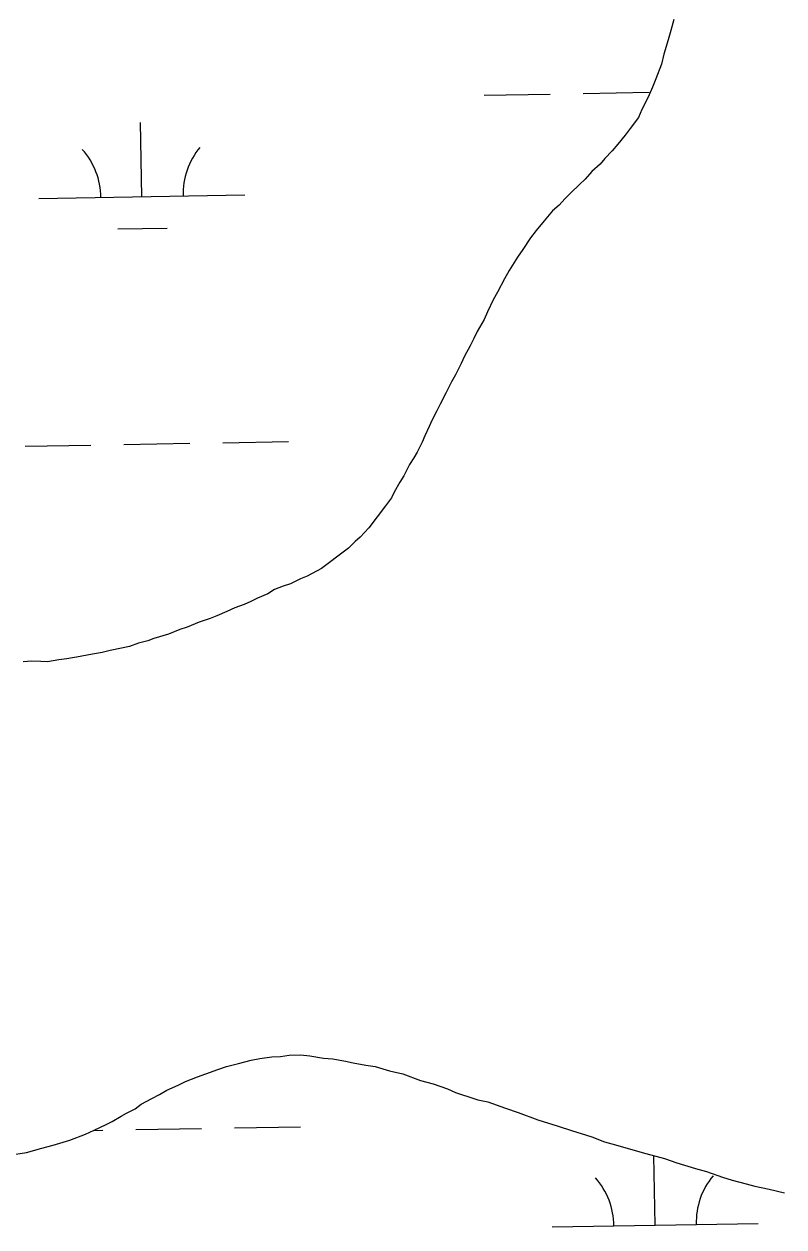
# Model space of a CAD drawing. Extents: x 3892998 to 3931244, y 278583 to 304547.
# Drawn here: x 3922375 to 3922744, y 298395 to 298979 of the extents above; entities that cross this region are included whole.
import ezdxf

# ---------------------------------------------------------------- set-up
doc = ezdxf.new("R2010")
doc.units = 0
doc.layers.add('V-TOPO-SHOR', color=7, linetype='Continuous')
doc.layers.add('V-WETL-SWMP', color=7, linetype='Continuous')

msp = doc.modelspace()

# ---------------------------------------------------------------- linework, layer by layer
at = {"layer": 'V-TOPO-SHOR'}
for points in [[(3922690.31, 298981.48), (3922688.89, 298976.03), (3922687.5, 298971.55), (3922685.39, 298964.51), (3922684.31, 298959.7), (3922681.56, 298952.67), (3922679.85, 298948.53), (3922677.8, 298943.74), (3922674.75, 298937.69), (3922673.05, 298933.86), (3922669.05, 298928.48), (3922666.72, 298925.31), (3922663.06, 298920.89), (3922660.41, 298917.73), (3922656.77, 298913.94), (3922654.45, 298911.1), (3922650.5, 298907.65), (3922647.18, 298903.86), (3922644.54, 298901.34), (3922640.25, 298897.26), (3922637.29, 298894.43), (3922634.63, 298891.27), (3922631.34, 298888.45), (3922627.35, 298883.71), (3922623.37, 298878.97), (3922620.71, 298875.48), (3922617.03, 298869.77), (3922614.36, 298865.97), (3922610.33, 298859.62), (3922607.98, 298855.48), (3922604.6, 298849.12), (3922602.58, 298845.3), (3922599.86, 298839.56), (3922598.16, 298835.73), (3922594.79, 298830.01), (3922593.1, 298826.51), (3922591.4, 298823), (3922588.7, 298817.91), (3922587, 298814.4), (3922584.29, 298808.99), (3922582.28, 298805.49), (3922579.57, 298800.08), (3922576.86, 298794.66), (3922575.17, 298791.48), (3922572.8, 298786.7), (3922571.44, 298783.83), (3922569.4, 298779.37), (3922568.03, 298776.18), (3922565.66, 298771.4), (3922563.98, 298768.54), (3922561.97, 298765.36), (3922559.26, 298759.95), (3922557.25, 298756.77), (3922554.55, 298752), (3922553.19, 298749.13), (3922550.2, 298745.34), (3922546.2, 298739.95), (3922542.21, 298734.57), (3922537.91, 298730.16), (3922535.6, 298727.96), (3922532.3, 298724.82), (3922527.71, 298721.38), (3922522.45, 298717.32), (3922519.17, 298714.82), (3922512.31, 298711.11), (3922509.05, 298709.9), (3922504.16, 298707.44), (3922500.58, 298706.24), (3922496.36, 298704.73), (3922493.08, 298702.55), (3922488.2, 298700.41), (3922484.93, 298698.88), (3922481.67, 298697.35)], [(3922481.67, 298697.35), (3922477.12, 298695.84), (3922473.21, 298694), (3922468.33, 298691.86), (3922465.07, 298690.65), (3922459.87, 298688.85), (3922454.01, 298686.41), (3922450.44, 298685.2), (3922444.9, 298683.08), (3922437.76, 298680.99), (3922434.83, 298679.78), (3922430.29, 298678.6), (3922426.06, 298677.09), (3922422.17, 298676.21), (3922416.66, 298675.05), (3922412.77, 298674.18), (3922406.3, 298673.05), (3922402.09, 298672.18), (3922395.62, 298671.05), (3922391.73, 298670.5), (3922386.23, 298669.66), (3922383.01, 298669.74), (3922378.5, 298669.85), (3922374.31, 298669.63)], [(3922370.8, 298430.52), (3922375.98, 298431.37), (3922383.45, 298433.44), (3922388.96, 298434.92), (3922397.08, 298437.3), (3922404.56, 298440.35), (3922408.8, 298442.18), (3922414.67, 298444.94), (3922417.61, 298446.48), (3922421.86, 298448.96), (3922424.47, 298450.51), (3922428.72, 298452.66), (3922431.67, 298454.85), (3922436.89, 298457.62), (3922440.48, 298459.47), (3922444.08, 298461.64), (3922449.62, 298464.09), (3922453.21, 298465.93), (3922459.07, 298468.05), (3922462.97, 298469.57), (3922468.83, 298471.68), (3922473.05, 298473.19), (3922478.89, 298474.66), (3922485.05, 298476.13), (3922489.26, 298476.99), (3922495.08, 298477.82), (3922499.28, 298478.04), (3922503.48, 298478.58), (3922508.97, 298478.77), (3922513.47, 298478.34), (3922520.21, 298477.21), (3922524.72, 298476.78), (3922530.81, 298475.67), (3922534.66, 298474.93), (3922540.76, 298473.82), (3922545.26, 298473.06), (3922552.3, 298470.96), (3922558.71, 298469.52), (3922567.34, 298466.41)], [(3922567.34, 298466.41), (3922573.42, 298464.65), (3922580.46, 298462.22), (3922584.28, 298460.52), (3922587.16, 298459.48), (3922590.68, 298458.43), (3922595.16, 298457.03), (3922599.97, 298455.95), (3922608.6, 298452.84), (3922614.67, 298450.76), (3922624.26, 298447.31), (3922634.18, 298444.17), (3922640.57, 298442.08), (3922650.49, 298438.94), (3922656.56, 298436.54), (3922662, 298435.12), (3922668.09, 298433.36), (3922676.73, 298430.89), (3922685.7, 298428.42), (3922691.77, 298426.34), (3922700.73, 298423.54), (3922706.18, 298422.12), (3922713.85, 298419.36), (3922718.65, 298417.96), (3922725.38, 298416.18), (3922729.54, 298415.11), (3922736.6, 298413.66), (3922743.97, 298411.86)]]:
    msp.add_lwpolyline(points, dxfattribs=at)
at = {"layer": 'V-WETL-SWMP'}
for p, q in [((3922690.31, 298981.48), (3922688.89, 298976.03)), ((3922688.89, 298976.03), (3922687.5, 298971.55)), ((3922687.5, 298971.55), (3922685.39, 298964.51)), ((3922685.39, 298964.51), (3922684.31, 298959.7)), ((3922684.31, 298959.7), (3922681.56, 298952.67)), ((3922681.56, 298952.67), (3922679.85, 298948.53)), ((3922598.26, 298944.67), (3922630.25, 298945.23)), ((3922646.25, 298945.51), (3922678.25, 298946.06)), ((3922677.8, 298943.74), (3922674.75, 298937.69)), ((3922679.85, 298948.53), (3922677.8, 298943.74)), ((3922674.75, 298937.69), (3922673.05, 298933.86)), ((3922432.02, 298895.36), (3922431.4, 298931.36)), ((3922673.05, 298933.86), (3922669.05, 298928.48)), ((3922666.72, 298925.31), (3922663.06, 298920.89)), ((3922669.05, 298928.48), (3922666.72, 298925.31)), ((3922663.06, 298920.89), (3922660.41, 298917.73)), ((3922656.77, 298913.94), (3922654.45, 298911.1)), ((3922660.41, 298917.73), (3922656.77, 298913.94)), ((3922654.45, 298911.1), (3922650.5, 298907.65)), ((3922647.18, 298903.86), (3922644.54, 298901.34)), ((3922650.5, 298907.65), (3922647.18, 298903.86)), ((3922382.03, 298894.5), (3922482.02, 298896.23)), ((3922640.25, 298897.26), (3922637.28, 298894.43)), ((3922644.54, 298901.34), (3922640.25, 298897.26)), ((3922634.63, 298891.27), (3922631.34, 298888.45)), ((3922637.28, 298894.43), (3922634.63, 298891.27)), ((3922631.34, 298888.45), (3922627.35, 298883.71)), ((3922420.29, 298879.72), (3922444.29, 298880.14)), ((3922623.37, 298878.97), (3922620.71, 298875.48)), ((3922627.35, 298883.71), (3922623.37, 298878.97)), ((3922620.71, 298875.48), (3922617.03, 298869.77)), ((3922617.03, 298869.77), (3922614.36, 298865.97)), ((3922614.36, 298865.97), (3922610.33, 298859.62)), ((3922607.98, 298855.48), (3922604.6, 298849.12)), ((3922610.33, 298859.62), (3922607.98, 298855.48)), ((3922602.58, 298845.3), (3922599.86, 298839.56)), ((3922604.6, 298849.12), (3922602.58, 298845.3)), ((3922599.86, 298839.56), (3922598.16, 298835.73)), ((3922598.16, 298835.73), (3922594.79, 298830.01)), ((3922593.1, 298826.51), (3922591.4, 298823)), ((3922594.79, 298830.01), (3922593.1, 298826.51)), ((3922591.4, 298823), (3922588.7, 298817.91)), ((3922587, 298814.4), (3922584.29, 298808.99)), ((3922588.7, 298817.91), (3922587, 298814.4)), ((3922584.29, 298808.99), (3922582.27, 298805.49)), ((3922582.27, 298805.49), (3922579.57, 298800.08)), ((3922579.57, 298800.08), (3922576.86, 298794.66)), ((3922575.17, 298791.48), (3922572.8, 298786.7)), ((3922576.86, 298794.66), (3922575.17, 298791.48)), ((3922572.8, 298786.7), (3922571.44, 298783.83)), ((3922569.4, 298779.37), (3922568.03, 298776.18)), ((3922571.44, 298783.83), (3922569.4, 298779.37)), ((3922375.27, 298774.29), (3922407.26, 298774.84)), ((3922423.26, 298775.12), (3922455.25, 298775.67)), ((3922471.25, 298775.95), (3922503.25, 298776.5)), ((3922568.03, 298776.18), (3922565.66, 298771.4)), ((3922563.98, 298768.54), (3922561.97, 298765.36)), ((3922565.66, 298771.4), (3922563.98, 298768.54)), ((3922561.97, 298765.36), (3922559.26, 298759.95)), ((3922557.25, 298756.77), (3922554.55, 298752)), ((3922559.26, 298759.95), (3922557.25, 298756.77)), ((3922554.55, 298752), (3922553.2, 298749.13)), ((3922550.2, 298745.34), (3922546.21, 298739.95)), ((3922553.2, 298749.13), (3922550.2, 298745.34)), ((3922546.21, 298739.95), (3922542.21, 298734.57)), ((3922542.21, 298734.57), (3922537.91, 298730.16)), ((3922535.6, 298727.96), (3922532.3, 298724.82)), ((3922537.91, 298730.16), (3922535.6, 298727.96)), ((3922527.71, 298721.38), (3922522.45, 298717.32)), ((3922532.3, 298724.82), (3922527.71, 298721.38)), ((3922522.45, 298717.32), (3922519.17, 298714.82)), ((3922509.05, 298709.9), (3922504.16, 298707.44)), ((3922512.31, 298711.11), (3922509.05, 298709.9)), ((3922519.17, 298714.82), (3922512.31, 298711.11)), ((3922496.36, 298704.73), (3922493.08, 298702.55)), ((3922500.58, 298706.24), (3922496.36, 298704.73)), ((3922504.16, 298707.44), (3922500.58, 298706.24)), ((3922484.93, 298698.88), (3922481.67, 298697.35)), ((3922488.2, 298700.41), (3922484.93, 298698.88)), ((3922493.08, 298702.55), (3922488.2, 298700.41)), ((3922468.33, 298691.86), (3922465.07, 298690.65)), ((3922473.21, 298694), (3922468.33, 298691.86)), ((3922477.12, 298695.84), (3922473.21, 298694)), ((3922481.67, 298697.35), (3922477.12, 298695.84)), ((3922454.01, 298686.41), (3922450.44, 298685.2)), ((3922459.87, 298688.84), (3922454.01, 298686.41)), ((3922465.07, 298690.65), (3922459.87, 298688.84)), ((3922437.76, 298680.99), (3922434.83, 298679.78)), ((3922444.9, 298683.08), (3922437.76, 298680.99)), ((3922450.44, 298685.2), (3922444.9, 298683.08)), ((3922416.67, 298675.06), (3922412.78, 298674.18)), ((3922422.17, 298676.21), (3922416.67, 298675.06)), ((3922426.06, 298677.09), (3922422.17, 298676.21)), ((3922430.29, 298678.6), (3922426.06, 298677.09)), ((3922434.83, 298679.78), (3922430.29, 298678.6)), ((3922378.5, 298669.85), (3922374.31, 298669.63)), ((3922383.01, 298669.74), (3922378.5, 298669.85)), ((3922386.23, 298669.66), (3922383.01, 298669.74)), ((3922391.73, 298670.5), (3922386.23, 298669.66)), ((3922395.62, 298671.05), (3922391.73, 298670.5)), ((3922402.09, 298672.18), (3922395.62, 298671.05)), ((3922406.3, 298673.05), (3922402.09, 298672.18)), ((3922412.78, 298674.18), (3922406.3, 298673.05)), ((3922478.89, 298474.66), (3922485.05, 298476.13)), ((3922485.05, 298476.13), (3922489.26, 298476.99)), ((3922489.26, 298476.99), (3922495.08, 298477.82)), ((3922495.08, 298477.82), (3922499.28, 298478.04)), ((3922499.28, 298478.04), (3922503.48, 298478.58)), ((3922503.48, 298478.58), (3922508.97, 298478.77)), ((3922508.97, 298478.77), (3922513.47, 298478.34)), ((3922513.47, 298478.34), (3922520.21, 298477.21)), ((3922520.21, 298477.21), (3922524.72, 298476.78)), ((3922524.72, 298476.78), (3922530.81, 298475.67)), ((3922530.81, 298475.67), (3922534.66, 298474.93)), ((3922462.97, 298469.57), (3922468.83, 298471.68)), ((3922468.83, 298471.68), (3922473.05, 298473.19)), ((3922473.05, 298473.19), (3922478.89, 298474.66)), ((3922534.66, 298474.93), (3922540.76, 298473.82)), ((3922540.76, 298473.82), (3922545.26, 298473.06)), ((3922545.26, 298473.06), (3922552.3, 298470.96)), ((3922552.3, 298470.96), (3922558.71, 298469.52)), ((3922444.08, 298461.64), (3922449.62, 298464.08)), ((3922449.62, 298464.08), (3922453.21, 298465.93)), ((3922453.21, 298465.93), (3922459.07, 298468.05)), ((3922459.07, 298468.05), (3922462.97, 298469.57)), ((3922558.71, 298469.52), (3922567.34, 298466.41)), ((3922567.34, 298466.41), (3922573.42, 298464.65)), ((3922573.42, 298464.65), (3922580.46, 298462.22)), ((3922436.9, 298457.62), (3922440.48, 298459.47)), ((3922440.48, 298459.47), (3922444.08, 298461.64)), ((3922580.46, 298462.22), (3922584.28, 298460.52)), ((3922584.28, 298460.52), (3922587.16, 298459.48)), ((3922587.16, 298459.48), (3922590.68, 298458.43)), ((3922590.68, 298458.43), (3922595.16, 298457.03)), ((3922424.47, 298450.51), (3922428.72, 298452.66)), ((3922428.72, 298452.66), (3922431.67, 298454.85)), ((3922431.67, 298454.85), (3922436.9, 298457.62)), ((3922595.16, 298457.03), (3922599.97, 298455.95)), ((3922599.97, 298455.95), (3922608.6, 298452.84)), ((3922608.6, 298452.84), (3922614.67, 298450.76)), ((3922414.67, 298444.94), (3922417.61, 298446.48)), ((3922417.61, 298446.48), (3922421.86, 298448.96)), ((3922421.86, 298448.96), (3922424.47, 298450.51)), ((3922614.67, 298450.76), (3922624.26, 298447.31)), ((3922624.26, 298447.31), (3922634.18, 298444.17)), ((3922404.56, 298440.35), (3922408.8, 298442.18)), ((3922408.71, 298442.14), (3922413.02, 298442.22)), ((3922408.8, 298442.18), (3922414.67, 298444.94)), ((3922429.02, 298442.49), (3922461.01, 298443.05)), ((3922477.01, 298443.33), (3922509, 298443.88)), ((3922634.18, 298444.17), (3922640.57, 298442.08)), ((3922640.57, 298442.08), (3922650.49, 298438.94)), ((3922383.45, 298433.44), (3922388.96, 298434.92)), ((3922388.96, 298434.92), (3922397.08, 298437.3)), ((3922397.08, 298437.3), (3922404.56, 298440.35)), ((3922650.49, 298438.94), (3922656.56, 298436.54)), ((3922656.56, 298436.54), (3922662, 298435.11)), ((3922662, 298435.11), (3922668.09, 298433.36)), ((3922370.8, 298430.52), (3922375.98, 298431.36)), ((3922375.98, 298431.36), (3922383.45, 298433.44)), ((3922668.09, 298433.36), (3922676.73, 298430.89)), ((3922676.73, 298430.89), (3922685.7, 298428.42)), ((3922681.17, 298396.11), (3922680.59, 298429.83)), ((3922685.7, 298428.42), (3922691.77, 298426.34)), ((3922691.77, 298426.34), (3922700.73, 298423.54)), ((3922700.73, 298423.54), (3922706.18, 298422.12)), ((3922706.18, 298422.12), (3922713.85, 298419.36)), ((3922713.85, 298419.36), (3922718.65, 298417.96)), ((3922718.65, 298417.96), (3922725.38, 298416.18)), ((3922725.38, 298416.18), (3922729.54, 298415.11)), ((3922729.54, 298415.11), (3922736.6, 298413.66)), ((3922736.6, 298413.66), (3922743.97, 298411.86)), ((3922631.18, 298395.24), (3922731.17, 298396.98))]:
    msp.add_line(p, q, dxfattribs=at)
for centre, start, end in [((3922376.78, 298894.88), 0.21988, 41.76354), ((3922487.25, 298896.79), 140.21988, 181.76354), ((3922625.93, 298395.63), 0.21988, 41.76354), ((3922736.4, 298397.54), 140.21988, 181.76354)]:
    msp.add_arc(centre, 35.25, start, end, dxfattribs=at)

doc.saveas('drawing.dxf')
